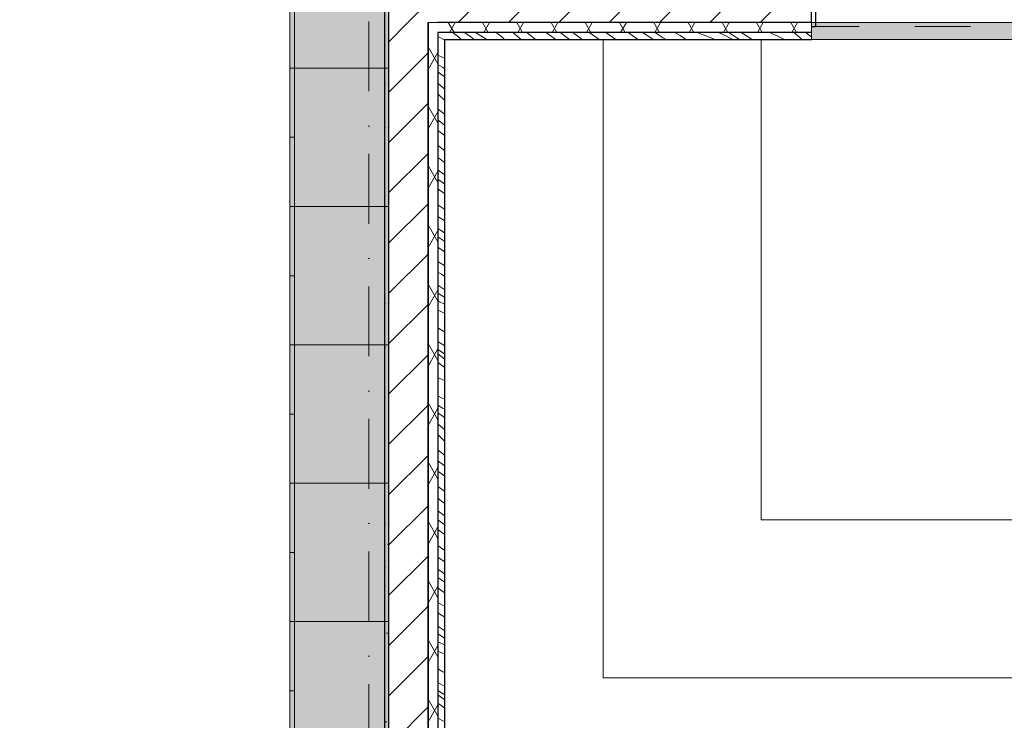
# Model space of a CAD drawing. Header units: millimetres. Extents: x -59761 to 112741, y -57975 to 46221.
# Tile 271 of 421: x 52234 to 57215, y -43099 to -39555. Entities that reach past the tile are written whole.
import ezdxf

# ---------------------------------------------------------------- set-up
doc = ezdxf.new("R2010")
doc.units = ezdxf.units.MM
for name, pattern in [('Wipeout_Contour', [1000, 0, -1000]), ('Штриховая', [564.444447, 282.222223, -282.222223]), ('Штрихпунктирная', [670.277762, 352.777767, -176.388884, 0, -141.111112])]:
    doc.linetypes.add(name, pattern=pattern)
for name, color, linetype in [('Интерьер - конструкции мебели', 7, 'Continuous'), ('Интерьер - Мебель', 7, 'Continuous'), ('Интерьер - Оборудование бань', 7, 'Continuous'), ('Конструктив - Стены Блок 200 нов', 7, 'Continuous'), ('УЛИЦА_Внутр отделка бань', 7, 'Continuous'), ('Элемент Модели - Зона', 7, 'Continuous'), ('Элемент Модели - Оси', 2, 'Continuous')]:
    doc.layers.add(name, color=color, linetype=linetype)
pattern_1 = [(45, (-45000, -53650), (-111.36932, 111.36932), [0, -105, 0, -157.5]), (110, (-44650, -53650), (148.00159, 53.86817), [0, -77, 0, -133])]
pattern_2 = [(45, (-45000, -54000), (-127.27922, 127.27922), [])]
pattern_3 = [(60, (-45000, -54000), (-129.9038, 75), []), (120, (-45000, -54000), (129.9038, 75), [])]

# ---------------------------------------------------------------- blocks, each defined once
blk = doc.blocks.new('*X667', base_point=(2412685.8, -340475.5))
at = {"layer": 'УЛИЦА_Внутр отделка бань', "color": 7, "linetype": 'Continuous', "lineweight": 5}
for p, q in [((2512067.9, -326131.8), (2512065.2, -326130.5)), ((2512070.8, -326133.5), (2512067.9, -326131.8)), ((2512056.4, -326220.8), (2512035.8, -326209.1)), ((2512070.8, -326225.6), (2512056.4, -326220.8)), ((2512058.9, -326271.1), (2512035.8, -326256.9)), ((2512070.8, -326278.3), (2512058.9, -326271.1)), ((2512062.8, -326314.4), (2512035.8, -326294.9)), ((2512070.8, -326320.1), (2512062.8, -326314.4)), ((2512062.7, -326375), (2512035.8, -326351.3)), ((2512070.8, -326381.8), (2512062.7, -326375)), ((2512038.7, -326408.2), (2512035.8, -326405.6)), ((2512069.9, -326439.7), (2512038.7, -326408.2)), ((2512070.8, -326440.5), (2512069.9, -326439.7)), ((2512070.8, -326510.3), (2512035.8, -326481.7)), ((2512067, -326561.5), (2512035.8, -326537.8)), ((2512070.8, -326615.7), (2512035.8, -326590.8)), ((2512070.8, -326564.3), (2512067, -326561.5)), ((2512038.1, -326668.8), (2512035.8, -326666.9)), ((2512070.8, -326693.7), (2512038.1, -326668.8)), ((2512054.2, -326741.3), (2512035.8, -326726.9)), ((2512070.8, -326753.9), (2512054.2, -326741.3)), ((2512067, -326813.7), (2512035.8, -326790.2)), ((2512070.8, -326861.9), (2512035.8, -326837)), ((2512070.8, -326816.4), (2512067, -326813.7)), ((2512042.2, -326890.6), (2512035.8, -326886)), ((2512070.8, -326911), (2512042.2, -326890.6)), ((2512070.8, -326991.2), (2512035.8, -326967)), ((2512062.2, -327043.4), (2512035.8, -327025.4)), ((2512056.3, -327100.9), (2512035.8, -327086.8)), ((2512070.8, -327048.9), (2512062.2, -327043.4)), ((2512070.8, -327151.9), (2512035.8, -327128.7)), ((2512070.8, -327110.6), (2512056.3, -327100.9)), ((2512062.2, -327199.8), (2512035.8, -327181.1)), ((2512070.8, -327205.9), (2512062.2, -327199.8)), ((2512070.8, -327275.6), (2512035.8, -327253.7)), ((2512053.6, -327318.1), (2512035.8, -327307.5)), ((2512070.8, -327329.6), (2512053.6, -327318.1)), ((2512060.6, -327390.6), (2512035.8, -327373.6)), ((2512036, -327413.2), (2512035.8, -327413.1)), ((2512043.9, -327418.2), (2512036, -327413.2)), ((2512051.8, -327423.2), (2512043.9, -327418.2)), ((2512070.8, -327436), (2512051.8, -327423.2)), ((2512070.8, -327397.4), (2512060.6, -327390.6)), ((2512035.8, -327453.4), (2512043.8, -327457.2)), ((2512043.8, -327457.2), (2512065.9, -327467.9)), ((2512065.9, -327467.9), (2512070.8, -327470.4)), ((2512035.8, -327500.7), (2512046.8, -327505.2)), ((2512046.8, -327505.2), (2512070.8, -327516.2)), ((2512038.2, -327591.1), (2512035.8, -327589.6)), ((2512061.1, -327604.8), (2512038.2, -327591.1)), ((2512067.7, -327609.1), (2512061.1, -327604.8)), ((2512070.8, -327610.8), (2512067.7, -327609.1)), ((2512070.8, -327680.1), (2512035.8, -327658.6)), ((2512054, -327711.4), (2512035.8, -327699.6)), ((2512066, -327743.6), (2512035.8, -327721.4)), ((2512070.8, -327722.2), (2512054, -327711.4)), ((2512035.8, -327765), (2512039.5, -327767.4)), ((2512039.5, -327767.4), (2512070.8, -327789.2)), ((2512070.8, -327747), (2512066, -327743.6)), ((2512067.9, -327856), (2512035.8, -327839.9)), ((2512070.8, -327857.7), (2512067.9, -327856)), ((2512056.4, -327945), (2512035.8, -327933.3)), ((2512058.9, -327995.3), (2512035.8, -327981.1)), ((2512070.8, -327949.8), (2512056.4, -327945)), ((2512062.8, -328038.6), (2512035.8, -328019.1)), ((2512070.8, -328002.5), (2512058.9, -327995.3)), ((2512062.7, -328099.2), (2512035.8, -328075.5)), ((2512070.8, -328044.3), (2512062.8, -328038.6)), ((2512038.7, -328132.4), (2512035.8, -328129.8)), ((2512069.9, -328163.9), (2512038.7, -328132.4)), ((2512070.8, -328106), (2512062.7, -328099.2)), ((2512070.8, -328164.7), (2512069.9, -328163.9)), ((2512070.8, -328234.5), (2512035.8, -328205.9)), ((2512067, -328285.7), (2512035.8, -328262)), ((2512070.8, -328288.5), (2512067, -328285.7)), ((2512070.8, -328339.9), (2512035.8, -328315)), ((2512038.1, -328393), (2512035.8, -328391.1)), ((2512070.8, -328417.9), (2512038.1, -328393)), ((2512054.2, -328465.5), (2512035.8, -328451.1)), ((2512070.8, -328478.1), (2512054.2, -328465.5)), ((2512067, -328537.9), (2512035.8, -328514.4)), ((2512070.8, -328586.1), (2512035.8, -328561.3)), ((2512070.8, -328540.6), (2512067, -328537.9)), ((2512042.2, -328614.8), (2512035.8, -328610.3)), ((2512070.8, -328635.2), (2512042.2, -328614.8)), ((2512070.8, -328715.4), (2512035.8, -328691.2)), ((2512062.2, -328767.6), (2512035.8, -328749.6)), ((2512070.8, -328773.2), (2512062.2, -328767.6)), ((2512056.3, -328825.1), (2512035.8, -328811)), ((2512070.8, -328834.8), (2512056.3, -328825.1)), ((2512070.8, -328876.1), (2512035.8, -328852.9)), ((2512062.2, -328924.1), (2512035.8, -328905.3)), ((2512070.8, -328930.1), (2512062.2, -328924.1)), ((2512070.8, -328999.8), (2512035.8, -328978)), ((2512053.6, -329042.3), (2512035.8, -329031.7)), ((2512070.8, -329053.8), (2512053.6, -329042.3)), ((2512060.6, -329114.8), (2512035.8, -329097.9)), ((2512070.8, -329121.6), (2512060.6, -329114.8)), ((2512036, -329137.4), (2512035.8, -329137.3)), ((2512035.8, -329177.6), (2512043.8, -329181.4)), ((2512043.9, -329142.4), (2512036, -329137.4)), ((2512043.8, -329181.4), (2512065.9, -329192.1)), ((2512051.8, -329147.4), (2512043.9, -329142.4)), ((2512070.8, -329160.2), (2512051.8, -329147.4)), ((2512035.8, -329224.9), (2512046.8, -329229.4)), ((2512046.8, -329229.4), (2512070.8, -329240.4)), ((2512065.9, -329192.1), (2512070.8, -329194.6)), ((2512038.2, -329315.3), (2512035.8, -329313.8)), ((2512061.1, -329329), (2512038.2, -329315.3)), ((2512067.7, -329333.3), (2512061.1, -329329)), ((2512070.8, -329335), (2512067.7, -329333.3)), ((2512070.8, -329404.3), (2512035.8, -329382.8)), ((2512054, -329435.6), (2512035.8, -329423.8)), ((2512066, -329467.8), (2512035.8, -329445.6)), ((2512070.8, -329446.4), (2512054, -329435.6)), ((2512070.8, -329471.2), (2512066, -329467.8)), ((2512035.8, -329489.2), (2512039.5, -329491.6)), ((2512039.5, -329491.6), (2512070.8, -329513.4)), ((2512067.9, -329580.2), (2512035.8, -329564.1)), ((2512070.8, -329581.9), (2512067.9, -329580.2)), ((2512056.4, -329669.2), (2512035.8, -329657.5)), ((2512070.8, -329674), (2512056.4, -329669.2)), ((2512058.9, -329719.5), (2512035.8, -329705.3)), ((2512070.8, -329726.7), (2512058.9, -329719.5)), ((2512062.8, -329762.8), (2512035.8, -329743.4)), ((2512070.8, -329768.5), (2512062.8, -329762.8)), ((2512062.7, -329823.5), (2512035.8, -329799.7)), ((2512070.8, -329830.3), (2512062.7, -329823.5)), ((2512038.7, -329856.6), (2512035.8, -329854)), ((2512069.9, -329888.1), (2512038.7, -329856.6)), ((2512070.8, -329958.7), (2512035.8, -329930.1)), ((2512070.8, -329888.9), (2512069.9, -329888.1)), ((2512067, -330009.9), (2512035.8, -329986.3)), ((2512070.8, -330012.7), (2512067, -330009.9)), ((2512070.8, -330064.1), (2512035.8, -330039.2)), ((2512038.1, -330117.2), (2512035.8, -330115.3)), ((2512070.8, -330142.1), (2512038.1, -330117.2)), ((2512054.2, -330189.7), (2512035.8, -330175.3)), ((2512070.8, -330202.4), (2512054.2, -330189.7)), ((2512067, -330262.1), (2512035.8, -330238.6)), ((2512070.8, -330264.8), (2512067, -330262.1)), ((2512070.8, -330310.3), (2512035.8, -330285.5)), ((2512042.2, -330339.1), (2512035.8, -330334.5)), ((2512070.8, -330359.4), (2512042.2, -330339.1)), ((2512070.8, -330439.6), (2512035.8, -330415.4)), ((2512062.2, -330491.8), (2512035.8, -330473.8)), ((2512070.8, -330497.4), (2512062.2, -330491.8)), ((2512056.3, -330549.3), (2512035.8, -330535.2)), ((2512070.8, -330600.3), (2512035.8, -330577.1)), ((2512070.8, -330559), (2512056.3, -330549.3)), ((2512062.2, -330648.3), (2512035.8, -330629.5)), ((2512070.8, -330654.4), (2512062.2, -330648.3)), ((2512070.8, -330724), (2512035.8, -330702.2)), ((2512053.6, -330766.5), (2512035.8, -330755.9)), ((2512070.8, -330778), (2512053.6, -330766.5)), ((2512060.6, -330839), (2512035.8, -330822.1)), ((2512070.8, -330845.8), (2512060.6, -330839))]:
    blk.add_line(p, q, dxfattribs=at)
blk = doc.blocks.new('*X668', base_point=(2412685.8, -340475.5))
at = {"layer": 'УЛИЦА_Внутр отделка бань', "color": 7, "linetype": 'Continuous', "lineweight": 5}
blk.add_line((2512065.2, -326130.5), (2512035.8, -326115.7), dxfattribs=at)
blk = doc.blocks.new('*X669', base_point=(2412685.8, -340475.5))
at = {"layer": 'УЛИЦА_Внутр отделка бань', "color": 7, "linetype": 'Continuous', "lineweight": 5}
for p, q in [((2512121.6, -326103.6), (2512111.5, -326095.5)), ((2512132.2, -326112.3), (2512121.6, -326103.6)), ((2512142.7, -326121.2), (2512132.2, -326112.3)), ((2512153.1, -326130.2), (2512142.7, -326121.2)), ((2512153.4, -326130.5), (2512153.1, -326130.2)), ((2512201.3, -326117.6), (2512170.7, -326095.5)), ((2512219.2, -326130.5), (2512201.3, -326117.6)), ((2512231.3, -326098.7), (2512226.1, -326095.5)), ((2512283.7, -326130.5), (2512231.3, -326098.7)), ((2512343.3, -326105.9), (2512328.3, -326095.5)), ((2512360.2, -326119.2), (2512343.3, -326105.9)), ((2512373.1, -326130.5), (2512360.2, -326119.2)), ((2512436.6, -326113.9), (2512415.4, -326095.5)), ((2512456, -326130.5), (2512436.6, -326113.9)), ((2512529.1, -326130.5), (2512485.4, -326095.5)), ((2512603.7, -326109.6), (2512583.8, -326095.5)), ((2512632.9, -326130.5), (2512603.7, -326109.6)), ((2512701.7, -326130.5), (2512653.5, -326095.5)), ((2512756.7, -326124), (2512718.7, -326095.5)), ((2512765.5, -326130.5), (2512756.7, -326124)), ((2512805.7, -326098.1), (2512802.1, -326095.5)), ((2512844.8, -326126.4), (2512805.7, -326098.1)), ((2512850.6, -326130.5), (2512844.8, -326126.4)), ((2512934.9, -326130.5), (2512884.3, -326095.5)), ((2513032.6, -326119.7), (2512998.4, -326095.5)), ((2513047.6, -326130.5), (2513032.6, -326119.7)), ((2513125.1, -326130.5), (2513072.2, -326095.5)), ((2513145.7, -326103.2), (2513134.2, -326095.5)), ((2513155, -326109.3), (2513145.7, -326103.2)), ((2513164.3, -326115.4), (2513155, -326109.3)), ((2513173.6, -326121.4), (2513164.3, -326115.4)), ((2513182.9, -326127.5), (2513173.6, -326121.4)), ((2513187.6, -326130.5), (2513182.9, -326127.5)), ((2513260.6, -326111.2), (2513234.1, -326095.5)), ((2513282.7, -326126), (2513260.6, -326111.2)), ((2513289.5, -326130.5), (2513282.7, -326126)), ((2513347.4, -326095.5), (2513382.6, -326108)), ((2513382.6, -326108), (2513426.2, -326125.8)), ((2513426.2, -326125.8), (2513436.3, -326130.5)), ((2513458.9, -326095.5), (2513467.1, -326099.7)), ((2513467.1, -326099.7), (2513488.8, -326111.1)), ((2513488.8, -326111.1), (2513510.3, -326122.9)), ((2513547.3, -326121.5), (2513508, -326095.5)), ((2513520, -326127.7), (2513510.3, -326122.9)), ((2513525.3, -326130.5), (2513520, -326127.7)), ((2513561, -326130.5), (2513547.3, -326121.5)), ((2513583.8, -326104.5), (2513569.5, -326095.5)), ((2513626, -326130.5), (2513583.8, -326104.5)), ((2513752.5, -326111.9), (2513713.6, -326095.5)), ((2513789.4, -326130.5), (2513752.5, -326111.9)), ((2513845.8, -326103.6), (2513835.7, -326095.5)), ((2513856.4, -326112.3), (2513845.8, -326103.6)), ((2513866.9, -326121.2), (2513856.4, -326112.3)), ((2513877.3, -326130.2), (2513866.9, -326121.2)), ((2513877.6, -326130.5), (2513877.3, -326130.2)), ((2513925.5, -326117.6), (2513894.9, -326095.5)), ((2513925.8, -326117.7), (2513925.5, -326117.6))]:
    blk.add_line(p, q, dxfattribs=at)

msp = doc.modelspace()

# ---------------------------------------------------------------- linework, layer by layer
at = {"layer": 'Интерьер - конструкции мебели', "color": 7, "linetype": 'Continuous', "lineweight": 15, "flags": 128}
for points in [[(54320, -39654.94), (54320, -43685), (54385, -43685), (62615, -43685), (62680, -43685), (62680, -39654.94), (61815, -39654.94), (61815, -42885), (55185, -42885), (55185, -39654.94)], [(55185, -39654.94), (55185, -42885), (61815, -42885), (61815, -39654.94), (61015, -39654.94), (61015, -42085), (55985, -42085), (55985, -39654.94)]]:
    msp.add_lwpolyline(points, close=True, dxfattribs=at)
at = {"layer": 'Интерьер - Мебель', "color": 7, "linetype": 'Continuous', "lineweight": 15}
for p, q in [((53625, -39100), (53625, -39800)), ((53600, -39800), (53625, -39800)), ((53625, -39800), (53625, -40500)), ((53600, -40150), (53625, -40150)), ((53600, -40500), (53625, -40500)), ((53625, -40500), (53625, -41200)), ((53600, -40850), (53625, -40850)), ((53600, -41200), (53625, -41200)), ((53625, -41200), (53625, -41900)), ((53600, -41550), (53625, -41550)), ((53600, -41900), (53625, -41900)), ((53625, -41900), (53625, -42600)), ((53600, -42250), (53625, -42250)), ((53600, -42600), (53625, -42600)), ((53625, -42600), (53625, -43300)), ((53600, -42950), (53625, -42950))]:
    msp.add_line(p, q, dxfattribs=at)
at = {"layer": 'Интерьер - Оборудование бань', "color": 7, "linetype": 'Continuous', "lineweight": 15}
msp.add_lwpolyline([(55185, -39654.94), (55185, -42885), (61815, -42885), (61815, -39654.94)], dxfattribs=at)
at = {"layer": 'Элемент Модели - Зона', "color": 253, "linetype": 'Штриховая', "lineweight": 15, "flags": 128}
for points in [[(23044.74, -31016.46), (23044.74, -35700), (36300.06, -35700), (36300.06, -44700), (53700, -44700), (53700, -44699.94), (54080, -44699.94), (54080, -36299.94), (53700, -36299.94), (53700, -35699.94), (54080, -35699.94), (54080, -32050), (49380, -32050), (49380, -29580), (45540, -29580), (45540, -27650), (45050, -27650), (45050, -27270), (44950, -27270), (44950, -27650), (44350, -27650), (44350, -27270), (36300.06, -27270), (36300.06, -27650), (35700.06, -27650), (35700.06, -27270), (27300.06, -27270), (27300.06, -27650), (26700.06, -27650), (26700.06, -27361.13)], [(58500, -44450), (62680, -44450), (62680, -39589.94), (54320, -39589.94), (54320, -44450)]]:
    msp.add_lwpolyline(points, close=True, dxfattribs=at)
at = {"layer": 'Элемент Модели - Оси', "color": 7, "linetype": 'Штрихпунктирная', "lineweight": 15}
msp.add_line((54000, 38200), (54000, -55975), dxfattribs=at)

# ---------------------------------------------------------------- next in the draw order: wipeouts: each hides what was drawn before it
at = {"color": 254, "linetype": 'Wipeout_Contour', "lineweight": 0, "ltscale": 10131881.92672524}
msp.add_wipeout([(54080, -44670), (54100, -44670), (54100, -36304.94), (54080, -36304.94)], dxfattribs=at).dxf.layer = 'Конструктив - Стены Блок 200 нов'
at = {"color": 254, "linetype": 'Wipeout_Contour', "lineweight": 0, "ltscale": 10133538.59971245}
msp.add_wipeout([(54300, -39589.94), (54300, -44450), (54320, -44450), (54320, -39589.94)], dxfattribs=at).dxf.layer = 'Конструктив - Стены Блок 200 нов'

# ---------------------------------------------------------------- next in the draw order: hatches: boundary and pattern name
at = {"layer": 'Конструктив - Стены Блок 200 нов', "linetype": 'Continuous', "lineweight": 5}
h = msp.add_hatch(dxfattribs=at)
h.set_pattern_fill('ШТУКАТУРКА__ГИПС_01_000D', color=252, style=0, pattern_type=2)
h.set_pattern_definition(pattern_1)
h.paths.add_polyline_path([(54080, -44670), (54100, -44670), (54100, -36304.94), (54080, -36304.94)])
h = msp.add_hatch(dxfattribs=at)
h.set_pattern_fill('ШТУКАТУРКА__ГИПС_01_000D', color=252, style=0, pattern_type=2)
h.set_pattern_definition(pattern_1)
h.paths.add_polyline_path([(54300, -39589.94), (54300, -44450), (54320, -44450), (54320, -39589.94)])

# ---------------------------------------------------------------- next in the draw order: wipeouts: each hides what was drawn before it
at = {"color": 254, "linetype": 'Wipeout_Contour', "lineweight": 0, "ltscale": 10132273.07518313}
msp.add_wipeout([(54300, -39569.94), (54300, -39589.94), (54320, -39589.94), (54320, -39569.94)], dxfattribs=at).dxf.layer = 'Конструктив - Стены Блок 200 нов'

# ---------------------------------------------------------------- next in the draw order: wipeouts: each hides what was drawn before it
at = {"color": 254, "linetype": 'Wipeout_Contour', "lineweight": 0, "ltscale": 10133102.39060624}
msp.add_wipeout([(54100, -39569.94), (54100, -44470), (54300, -44470), (54300, -39569.94)], dxfattribs=at).dxf.layer = 'Конструктив - Стены Блок 200 нов'

# ---------------------------------------------------------------- next in the draw order: hatches: boundary and pattern name
at = {"layer": 'Интерьер - Мебель', "linetype": 'Continuous', "lineweight": 0}
for points in [[(53600, -39800), (53600, -40500), (54100, -40500), (54100, -39800)], [(53600, -40500), (53600, -41200), (54100, -41200), (54100, -40500)], [(53600, -41200), (53600, -41900), (54100, -41900), (54100, -41200)], [(53600, -41900), (53600, -42600), (54100, -42600), (54100, -41900)], [(53600, -42600), (53600, -43300), (54100, -43300), (54100, -42600)]]:
    msp.add_hatch(color=255, dxfattribs=at).paths.add_polyline_path(points)
at = {"layer": 'Конструктив - Стены Блок 200 нов', "linetype": 'Continuous', "lineweight": 5}
h = msp.add_hatch(dxfattribs=at)
h.set_pattern_fill('БЛОКИ_БЕТОННЫЕ_ЭФФЕКТИВН_2D', style=0, pattern_type=2)
h.set_pattern_definition(pattern_2)
h.paths.add_polyline_path([(54100, -39569.94), (54100, -44470), (54300, -44470), (54300, -39569.94)])

# ---------------------------------------------------------------- next in the draw order: linework, layer by layer
at = {"layer": 'Интерьер - Мебель', "color": 7, "linetype": 'Continuous', "lineweight": 15, "flags": 128}
for points in [[(53600, -39800), (53600, -40500), (54100, -40500), (54100, -39800)], [(53600, -40500), (53600, -41200), (54100, -41200), (54100, -40500)], [(53600, -41200), (53600, -41900), (54100, -41900), (54100, -41200)], [(53600, -41900), (53600, -42600), (54100, -42600), (54100, -41900)], [(53600, -42600), (53600, -43300), (54100, -43300), (54100, -42600)]]:
    msp.add_lwpolyline(points, close=True, dxfattribs=at)
at = {"layer": 'Интерьер - Оборудование бань', "color": 7, "linetype": 'Continuous', "lineweight": 15}
msp.add_lwpolyline([(55985, -39654.94), (54300, -39654.94)], dxfattribs=at)

# ---------------------------------------------------------------- next in the draw order: wipeouts: each hides what was drawn before it
at = {"color": 254, "linetype": 'Wipeout_Contour', "lineweight": 0, "ltscale": 10131780.11386613}
msp.add_wipeout([(54100, -39369.94), (54100, -39569.94), (54300, -39569.94), (54300, -39369.94)], dxfattribs=at).dxf.layer = 'Конструктив - Стены Блок 200 нов'

# ---------------------------------------------------------------- next in the draw order: hatches: boundary and pattern name
at = {"layer": 'Интерьер - Мебель', "linetype": 'Continuous', "lineweight": 0}
msp.add_hatch(color=255, dxfattribs=at).paths.add_polyline_path([(53600, -39100), (53600, -39800), (54100, -39800), (54100, -39100)])
at = {"layer": 'Конструктив - Стены Блок 200 нов', "linetype": 'Continuous', "lineweight": 5}
h = msp.add_hatch(dxfattribs=at)
h.set_pattern_fill('БЛОКИ_БЕТОННЫЕ_ЭФФЕКТИВН_2D', style=0, pattern_type=2)
h.set_pattern_definition(pattern_2)
h.paths.add_polyline_path([(54100, -39369.94), (54100, -39569.94), (54300, -39569.94), (54300, -39369.94)])

# ---------------------------------------------------------------- next in the draw order: linework, layer by layer
at = {"layer": 'Интерьер - Мебель', "color": 7, "linetype": 'Continuous', "lineweight": 15, "flags": 128}
msp.add_lwpolyline([(53600, -39100), (53600, -39800), (54100, -39800), (54100, -39100)], close=True, dxfattribs=at)
at = {"layer": 'Конструктив - Стены Блок 200 нов', "color": 7, "linetype": 'Continuous', "lineweight": 30}
for p, q in [((54100, -39369.94), (54100, -39569.94)), ((54100, -39569.94), (54100, -44470)), ((54300, -39569.94), (54320, -39569.94)), ((54300, -44470), (54300, -39569.94))]:
    msp.add_line(p, q, dxfattribs=at)
at = {"layer": 'Конструктив - Стены Блок 200 нов', "color": 7, "linetype": 'Continuous', "lineweight": 30, "flags": 128}
msp.add_lwpolyline([(54080, -36304.94), (54080, -44690)], dxfattribs=at)
at = {"layer": 'Конструктив - Стены Блок 200 нов', "color": 7, "linetype": 'Continuous', "lineweight": 5, "flags": 128}
msp.add_lwpolyline([(54320, -44450), (54320, -39589.94)], dxfattribs=at)

# ---------------------------------------------------------------- next in the draw order: wipeouts: each hides what was drawn before it
at = {"color": 254, "linetype": 'Wipeout_Contour', "lineweight": 0, "ltscale": 10132216.45566226}
msp.add_wipeout([(54300, -39369.94), (54300, -39569.94), (54320, -39569.94), (54320, -39369.94)], dxfattribs=at).dxf.layer = 'Конструктив - Стены Блок 200 нов'

# ---------------------------------------------------------------- next in the draw order: hatches: boundary and pattern name
at = {"layer": 'Конструктив - Стены Блок 200 нов', "linetype": 'Continuous', "lineweight": 5}
h = msp.add_hatch(dxfattribs=at)
h.set_pattern_fill('БЛОКИ_БЕТОННЫЕ_ЭФФЕКТИВН_2D', style=0, pattern_type=2)
h.set_pattern_definition(pattern_2)
h.paths.add_polyline_path([(54300, -39369.94), (54300, -39569.94), (54320, -39569.94), (54320, -39369.94)])

# ---------------------------------------------------------------- next in the draw order: wipeouts: each hides what was drawn before it
at = {"color": 254, "linetype": 'Wipeout_Contour', "lineweight": 0, "ltscale": 10136120.8220626}
msp.add_wipeout([(54320, -39569.94), (54320, -39589.94), (56240, -39589.94), (56240, -39569.94)], dxfattribs=at).dxf.layer = 'Конструктив - Стены Блок 200 нов'

# ---------------------------------------------------------------- next in the draw order: hatches: boundary and pattern name
at = {"layer": 'Конструктив - Стены Блок 200 нов', "linetype": 'Continuous', "lineweight": 5}
h = msp.add_hatch(dxfattribs=at)
h.set_pattern_fill('ШТУКАТУРКА__ГИПС_01_000D', color=252, style=0, pattern_type=2)
h.set_pattern_definition(pattern_1)
h.paths.add_polyline_path([(54320, -39569.94), (54320, -39589.94), (56240, -39589.94), (56240, -39569.94)])

# ---------------------------------------------------------------- next in the draw order: wipeouts: each hides what was drawn before it
at = {"color": 254, "linetype": 'Wipeout_Contour', "lineweight": 0, "ltscale": 10136064.2240297}
msp.add_wipeout([(54320, -39569.94), (56240, -39569.94), (56240, -39369.94), (54320, -39369.94)], dxfattribs=at).dxf.layer = 'Конструктив - Стены Блок 200 нов'

# ---------------------------------------------------------------- next in the draw order: hatches: boundary and pattern name
at = {"layer": 'Конструктив - Стены Блок 200 нов', "linetype": 'Continuous', "lineweight": 5}
h = msp.add_hatch(dxfattribs=at)
h.set_pattern_fill('БЛОКИ_БЕТОННЫЕ_ЭФФЕКТИВН_2D', style=0, pattern_type=2)
h.set_pattern_definition(pattern_2)
h.paths.add_polyline_path([(54320, -39569.94), (56240, -39569.94), (56240, -39369.94), (54320, -39369.94)])

# ---------------------------------------------------------------- next in the draw order: linework, layer by layer
at = {"layer": 'Конструктив - Стены Блок 200 нов', "color": 7, "linetype": 'Continuous', "lineweight": 30}
msp.add_line((54300, -39569.94), (54320, -39569.94), dxfattribs=at)

# ---------------------------------------------------------------- next in the draw order: wipeouts: each hides what was drawn before it
at = {"color": 254, "linetype": 'Wipeout_Contour', "lineweight": 0, "ltscale": 12674893.48464642}
msp.add_wipeout([(56260, -39589.94), (56260, -39349.94), (56240, -39349.94), (56240, -39569.94), (56240, -39589.94)], dxfattribs=at).dxf.layer = 'Конструктив - Стены Блок 200 нов'

# ---------------------------------------------------------------- next in the draw order: linework, layer by layer
at = {"layer": 'Интерьер - Оборудование бань', "color": 7, "linetype": 'Continuous', "lineweight": 15}
msp.add_lwpolyline([(55985, -39589.94), (55985, -42085), (61015, -42085), (61015, -39589.94)], dxfattribs=at)
at = {"layer": 'Конструктив - Стены Блок 200 нов', "color": 7, "linetype": 'Continuous', "lineweight": 30}
for p, q in [((56240, -39569.94), (56240, -39349.94)), ((56260, -39349.94), (56260, -39589.94)), ((56260, -39349.94), (56260, -39589.94)), ((54320, -39569.94), (56240, -39569.94)), ((56240, -39589.94), (56260, -39589.94)), ((56240, -39589.94), (56260, -39589.94))]:
    msp.add_line(p, q, dxfattribs=at)
at = {"layer": 'Конструктив - Стены Блок 200 нов', "color": 7, "linetype": 'Continuous', "lineweight": 30, "flags": 128}
msp.add_lwpolyline([(54320, -39589.94), (56240, -39589.94)], dxfattribs=at)

# ---------------------------------------------------------------- next in the draw order: wipeouts: each hides what was drawn before it
at = {"color": 254, "linetype": 'Wipeout_Contour', "lineweight": 0, "ltscale": 7599276.238480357}
msp.add_wipeout([(54300, -39569.94), (54350, -39619.94), (54350, -39569.94)], dxfattribs=at).dxf.layer = 'УЛИЦА_Внутр отделка бань'

# ---------------------------------------------------------------- next in the draw order: wipeouts: each hides what was drawn before it
at = {"color": 254, "linetype": 'Wipeout_Contour', "lineweight": 0, "ltscale": 7599412.618286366}
msp.add_wipeout([(54350, -39619.94), (54385, -39654.94), (54385, -39619.94)], dxfattribs=at).dxf.layer = 'УЛИЦА_Внутр отделка бань'

# ---------------------------------------------------------------- next in the draw order: wipeouts: each hides what was drawn before it
at = {"color": 254, "linetype": 'Wipeout_Contour', "lineweight": 0, "ltscale": 10133597.98068317}
msp.add_wipeout([(54300, -39619.94), (54300, -44420), (54350, -44420), (54350, -39619.94)], dxfattribs=at).dxf.layer = 'УЛИЦА_Внутр отделка бань'

# ---------------------------------------------------------------- next in the draw order: hatches: boundary and pattern name
at = {"layer": 'УЛИЦА_Внутр отделка бань', "linetype": 'Continuous', "lineweight": 5}
h = msp.add_hatch(dxfattribs=at)
h.set_pattern_fill('ИЗОЛЯЦИЯ_02_000D', style=0, pattern_type=2)
h.set_pattern_definition(pattern_3)
h.paths.add_polyline_path([(54300, -39619.94), (54300, -44420), (54350, -44420), (54350, -39619.94)])

# ---------------------------------------------------------------- next in the draw order: wipeouts: each hides what was drawn before it
at = {"color": 254, "linetype": 'Wipeout_Contour', "lineweight": 0, "ltscale": 7599234.211098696}
msp.add_wipeout([(54300, -39619.94), (54350, -39619.94), (54300, -39569.94)], dxfattribs=at).dxf.layer = 'УЛИЦА_Внутр отделка бань'
at = {"color": 254, "linetype": 'Wipeout_Contour', "lineweight": 0, "ltscale": 10133766.41599481}
msp.add_wipeout([(54350, -39654.94), (54350, -44385), (54385, -44385), (54385, -39654.94)], dxfattribs=at).dxf.layer = 'УЛИЦА_Внутр отделка бань'

# ---------------------------------------------------------------- next in the draw order: linework, layer by layer
at = {"layer": 'УЛИЦА_Внутр отделка бань', "color": 7, "linetype": 'Continuous', "lineweight": 5, "flags": 128}
msp.add_lwpolyline([(54300, -39569.94), (54350, -39569.94)], dxfattribs=at)
at = {"layer": 'УЛИЦА_Внутр отделка бань', "color": 7, "linetype": 'Continuous', "lineweight": 30, "flags": 128}
msp.add_lwpolyline([(54300, -39569.94), (54300, -44420)], dxfattribs=at)

# ---------------------------------------------------------------- next in the draw order: block references
at = {"layer": 'УЛИЦА_Внутр отделка бань', "color": 7, "lineweight": 30}
msp.add_blockref('*X667', (-45000, -54000), dxfattribs=at)

# ---------------------------------------------------------------- next in the draw order: wipeouts: each hides what was drawn before it
at = {"color": 254, "linetype": 'Wipeout_Contour', "lineweight": 0, "ltscale": 7599383.535820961}
msp.add_wipeout([(54350, -39654.94), (54385, -39654.94), (54350, -39619.94)], dxfattribs=at).dxf.layer = 'УЛИЦА_Внутр отделка бань'

# ---------------------------------------------------------------- next in the draw order: linework, layer by layer
at = {"layer": 'УЛИЦА_Внутр отделка бань', "color": 7, "linetype": 'Continuous', "lineweight": 30}
for p, q in [((54385, -39619.94), (54350, -39619.94)), ((54350, -39619.94), (54350, -39654.94)), ((54350, -39654.94), (54350, -44385))]:
    msp.add_line(p, q, dxfattribs=at)
at = {"layer": 'УЛИЦА_Внутр отделка бань', "color": 7, "linetype": 'Continuous', "lineweight": 30, "flags": 128}
msp.add_lwpolyline([(54385, -44385), (54385, -39654.94)], dxfattribs=at)

# ---------------------------------------------------------------- next in the draw order: block references
at = {"layer": 'УЛИЦА_Внутр отделка бань', "color": 7, "lineweight": 30}
msp.add_blockref('*X668', (-45000, -54000), dxfattribs=at)

# ---------------------------------------------------------------- next in the draw order: wipeouts: each hides what was drawn before it
at = {"color": 254, "linetype": 'Wipeout_Contour', "lineweight": 0, "ltscale": 10136188.04356617}
msp.add_wipeout([(54350, -39569.94), (54350, -39619.94), (56240, -39619.94), (56240, -39569.94)], dxfattribs=at).dxf.layer = 'УЛИЦА_Внутр отделка бань'

# ---------------------------------------------------------------- next in the draw order: hatches: boundary and pattern name
at = {"layer": 'УЛИЦА_Внутр отделка бань', "linetype": 'Continuous', "lineweight": 5}
h = msp.add_hatch(dxfattribs=at)
h.set_pattern_fill('ИЗОЛЯЦИЯ_02_000D', style=0, pattern_type=2)
h.set_pattern_definition(pattern_3)
h.paths.add_polyline_path([(54350, -39569.94), (54350, -39619.94), (56240, -39619.94), (56240, -39569.94)])

# ---------------------------------------------------------------- next in the draw order: linework, layer by layer
at = {"layer": 'УЛИЦА_Внутр отделка бань', "color": 7, "linetype": 'Continuous', "lineweight": 15}
msp.add_line((56240, -39569.94), (60760, -39569.94), dxfattribs=at)
at = {"layer": 'УЛИЦА_Внутр отделка бань', "color": 7, "linetype": 'Continuous', "lineweight": 30, "flags": 128}
msp.add_lwpolyline([(56240, -39569.94), (54350, -39569.94)], dxfattribs=at)

# ---------------------------------------------------------------- next in the draw order: wipeouts: each hides what was drawn before it
at = {"color": 254, "linetype": 'Wipeout_Contour', "lineweight": 0, "ltscale": 10136279.33720262}
msp.add_wipeout([(54385, -39619.94), (54385, -39654.94), (56240, -39654.94), (56240, -39619.94)], dxfattribs=at).dxf.layer = 'УЛИЦА_Внутр отделка бань'

# ---------------------------------------------------------------- next in the draw order: hatches: boundary and pattern name
at = {"layer": 'УЛИЦА_Внутр отделка бань', "linetype": 'Continuous', "lineweight": 0}
msp.add_hatch(color=255, dxfattribs=at).paths.add_polyline_path([(60760, -39654.94), (60760, -39569.94), (56240, -39569.94), (56240, -39654.94)])

# ---------------------------------------------------------------- next in the draw order: linework, layer by layer
at = {"layer": 'УЛИЦА_Внутр отделка бань', "color": 7, "linetype": 'Continuous', "lineweight": 5}
msp.add_line((56240, -39619.94), (56240, -39569.94), dxfattribs=at)
msp.add_line((56240, -39619.94), (56240, -39569.94), dxfattribs=at)
at = {"layer": 'УЛИЦА_Внутр отделка бань', "color": 7, "linetype": 'Continuous', "lineweight": 30}
for p, q in [((54385, -39619.94), (54350, -39619.94)), ((56240, -39619.94), (54385, -39619.94))]:
    msp.add_line(p, q, dxfattribs=at)
at = {"layer": 'УЛИЦА_Внутр отделка бань', "color": 214, "linetype": 'Continuous', "lineweight": 15}
msp.add_line((56240, -39654.94), (56240, -39619.94), dxfattribs=at)
msp.add_line((56240, -39654.94), (56240, -39619.94), dxfattribs=at)
at = {"layer": 'УЛИЦА_Внутр отделка бань', "color": 7, "linetype": 'Continuous', "lineweight": 15}
msp.add_line((56240, -39654.94), (60760, -39654.94), dxfattribs=at)
at = {"layer": 'УЛИЦА_Внутр отделка бань', "color": 7, "linetype": 'Continuous', "lineweight": 30, "flags": 128}
msp.add_lwpolyline([(54385, -39654.94), (56240, -39654.94)], dxfattribs=at)

# ---------------------------------------------------------------- next in the draw order: block references
at = {"layer": 'УЛИЦА_Внутр отделка бань', "color": 7, "lineweight": 30}
msp.add_blockref('*X669', (-45000, -54000), dxfattribs=at)

doc.saveas('drawing.dxf')
